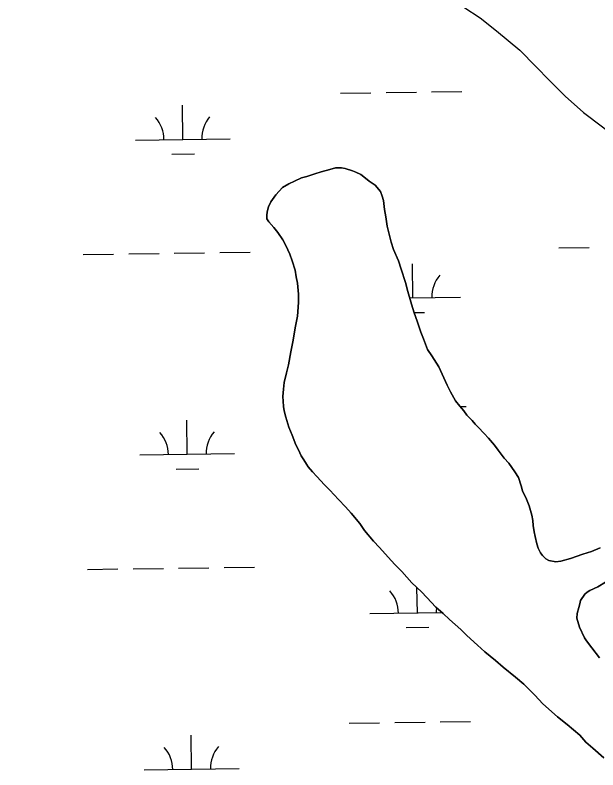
# Model space of a CAD drawing. Extents: x 3767014 to 3805179, y 361544 to 387384.
# Drawn here: x 3782732 to 3783347, y 372341 to 373138 of the extents above; entities that cross this region are included whole.
import ezdxf

# ---------------------------------------------------------------- set-up
doc = ezdxf.new("R2010")
doc.units = 0
for name, color, linetype in [('V-GRID-MAJR', 7, 'Continuous'), ('V-TOPO-SHOR', 7, 'Continuous'), ('V-WETL-SWMP', 7, 'Continuous')]:
    doc.layers.add(name, color=color, linetype=linetype)

msp = doc.modelspace()

# ---------------------------------------------------------------- linework, layer by layer
at = {"layer": 'V-GRID-MAJR'}
msp.add_spline([(3771169.95, 373025.6), (3773820.257, 373061.356), (3779120.863, 373133.445), (3784421.458, 373206.305), (3789722.043, 373279.937), (3795022.617, 373354.339), (3800323.181, 373429.512), (3802973.458, 373467.388)], degree=3, dxfattribs=at)
at = {"layer": 'V-TOPO-SHOR'}
for points in [[(3783205.486, 373146.158), (3783222.708, 373134.89), (3783239.87, 373121.396), (3783264.495, 373101.024), (3783281.559, 373083.712), (3783295.825, 373069.02), (3783312.271, 373052.36), (3783331.563, 373034.99), (3783351.865, 373019.823), (3783368.097, 373007.308), (3783379.902, 372995.861), (3783392.298, 372982.807), (3783399.378, 372973.395), (3783407.396, 372963.319), (3783414.673, 372961.539), (3783417.522, 372973.245), (3783420.981, 372983.981)], [(3783018.305, 372760.175), (3783020.488, 372768.396), (3783022.813, 372782.134), (3783025.055, 372792.718), (3783027.845, 372809.203), (3783029.694, 372819.799), (3783030.857, 372834.354), (3783031.08, 372843.019), (3783029.809, 372854.877), (3783028.406, 372861.615), (3783027.396, 372868.341), (3783024.105, 372878.282), (3783021.924, 372885.431), (3783017.428, 372894.614), (3783014.428, 372900.605), (3783009.107, 372908.229), (3783004.907, 372913.462), (3782999.543, 372919.514), (3782997.653, 372922.715), (3782997.352, 372926.27), (3782997.848, 372930.2), (3782999.16, 372935.29), (3783001.665, 372940.744), (3783006.98, 372948.098), (3783010.625, 372951.944), (3783013.879, 372955.802), (3783020.677, 372959.571), (3783026.667, 372962.569), (3783034.243, 372965.922), (3783039.799, 372967.355), (3783048.151, 372970.294), (3783054.909, 372972.485), (3783064.041, 372975.011), (3783069.988, 372976.434), (3783076.302, 372976.665), (3783080.22, 372975.777), (3783088.05, 372973.604), (3783091.554, 372971.937), (3783096.614, 372969.442), (3783099.705, 372966.997), (3783105.503, 372962.512), (3783111.702, 372958.41), (3783117.438, 372951.561), (3783119.288, 372946.783), (3783120.742, 372942.015), (3783121.68, 372932.531), (3783123.062, 372925.007), (3783124.385, 372915.119), (3783126.173, 372907.978), (3783128.678, 372898.057), (3783131.242, 372890.504), (3783136.452, 372878.544), (3783139.37, 372869.401), (3783143.743, 372855.493), (3783146.258, 372845.968), (3783150.245, 372832.464), (3783153.164, 372823.321), (3783156.092, 372814.574), (3783160.131, 372803.038), (3783162.705, 372795.878), (3783167.15, 372784.727), (3783171.704, 372777.907), (3783178.895, 372766.293), (3783182.641, 372758.705), (3783187.861, 372747.142), (3783191.226, 372739.96), (3783196.497, 372730.363), (3783201.083, 372724.727), (3783205.294, 372719.887), (3783208.726, 372715.464), (3783214.1, 372709.807), (3783217.545, 372705.776), (3783220.615, 372702.545), (3783226.755, 372696.079), (3783231.361, 372691.23), (3783237.865, 372683.572), (3783241.672, 372678.352), (3783248.156, 372669.906), (3783252.752, 372664.665), (3783259.213, 372655.43), (3783263.002, 372649.422), (3783265.931, 372640.675), (3783267.375, 372635.512), (3783271.485, 372626.734), (3783274.452, 372619.564), (3783277.35, 372609.633), (3783278.391, 372604.087), (3783278.653, 372598.957), (3783279.663, 372592.229), (3783280.711, 372587.078), (3783282.489, 372579.544), (3783283.943, 372574.776), (3783286.185, 372569.988), (3783288.477, 372567.17), (3783291.932, 372563.535), (3783295.043, 372561.878), (3783302.498, 372560.502), (3783307.638, 372561.159), (3783317.96, 372564.047), (3783331.082, 372568.44), (3783340.224, 372571.356)], [(3783353.143, 372353.437), (3783341.578, 372363.588), (3783334.256, 372370.085), (3783327.741, 372377.347), (3783314.632, 372388.721), (3783304.2, 372396.873), (3783288.776, 372410.279), (3783280.345, 372419.56), (3783268.82, 372431.289), (3783259.942, 372438.613), (3783246.813, 372449.199), (3783238.713, 372456.109), (3783227.523, 372465.462), (3783219.816, 372472.362), (3783208.646, 372482.504), (3783202.111, 372488.979), (3783190.163, 372499.535), (3783183.63, 372506.01), (3783175.913, 372512.517), (3783166.318, 372522.618), (3783160.561, 372528.678), (3783150.563, 372538.395), (3783139.827, 372550.104), (3783132.534, 372557.78), (3783125.637, 372565.448), (3783116.437, 372575.538), (3783109.912, 372582.407), (3783100.741, 372593.681), (3783095.803, 372600.902), (3783086.622, 372611.781), (3783080.493, 372618.64), (3783073.2, 372626.318), (3783063.99, 372636.015), (3783058.223, 372641.682), (3783050.174, 372650.56), (3783045.568, 372655.41), (3783040.972, 372660.653), (3783039.467, 372663.45), (3783036.438, 372668.259), (3783033.782, 372672.269), (3783030.794, 372678.653), (3783028.166, 372683.844), (3783024.097, 372694.197), (3783020.765, 372702.561), (3783017.494, 372713.289), (3783015.696, 372720.037), (3783015.02, 372724.389), (3783014.778, 372730.307), (3783014.506, 372735.046), (3783015.102, 372742.915), (3783015.679, 372749.995), (3783018.305, 372760.175)], [(3783340.224, 372571.356), (3783349.385, 372575.063)], [(3783354.765, 372539.055), (3783346.755, 372534.136), (3783338.371, 372530.015), (3783335.573, 372528.512), (3783333.148, 372526.208), (3783328.643, 372519.624), (3783327.764, 372516.099), (3783326.875, 372512.179), (3783325.136, 372505.916), (3783324.612, 372500.806), (3783327.52, 372491.271), (3783332.751, 372480.099), (3783335.032, 372476.888), (3783340.365, 372469.654), (3783348.768, 372459.189)]]:
    msp.add_lwpolyline(points, dxfattribs=at)
at = {"layer": 'V-WETL-SWMP'}
for p, q in [((3783075.305, 373055.386), (3783107.302, 373055.83)), ((3783123.3, 373056.052), (3783155.297, 373056.497)), ((3783171.295, 373056.719), (3783203.292, 373057.164)), ((3782908.902, 373006.64), (3782908.402, 373042.636)), ((3782858.907, 373005.945), (3782958.897, 373007.334)), ((3782897.117, 372991.044), (3782921.115, 372991.377)), ((3782803.736, 372885.096), (3782835.733, 372885.541)), ((3782851.731, 372885.763), (3782883.728, 372886.207)), ((3782899.727, 372886.43), (3782931.723, 372886.874)), ((3782947.722, 372887.096), (3782979.719, 372887.541)), ((3783305.595, 372892.068), (3783337.592, 372892.512)), ((3783151.723, 372839.183), (3783151.223, 372875.18)), ((3783148.275, 372839.135), (3783201.718, 372839.878)), ((3783153.021, 372823.769), (3783163.936, 372823.921)), ((3783201.34, 372724.429), (3783207.913, 372724.521)), ((3782913.523, 372673.997), (3782913.022, 372709.993)), ((3782863.527, 372673.302), (3782963.518, 372674.691)), ((3782901.738, 372658.401), (3782925.736, 372658.734)), ((3782808.357, 372552.453), (3782840.354, 372552.898)), ((3782856.352, 372553.12), (3782888.349, 372553.565)), ((3782904.347, 372553.787), (3782936.344, 372554.231)), ((3782952.343, 372554.454), (3782984.34, 372554.898)), ((3783156.344, 372506.54), (3783155.974, 372533.136)), ((3783106.349, 372505.846), (3783182.569, 372506.905)), ((3783144.559, 372490.944), (3783168.557, 372491.278)), ((3783180.537, 372391.433), (3783212.534, 372391.878)), ((3783084.546, 372390.1), (3783116.543, 372390.544)), ((3783132.542, 372390.767), (3783164.539, 372391.211)), ((3782918.143, 372341.354), (3782917.643, 372377.35)), ((3782868.148, 372340.659), (3782968.139, 372342.048))]:
    msp.add_line(p, q, dxfattribs=at)
for points in [[(3783205.487, 373146.157), (3783222.707, 373134.89), (3783239.87, 373121.396), (3783264.496, 373101.024), (3783281.56, 373083.712), (3783295.826, 373069.019), (3783312.271, 373052.359), (3783331.562, 373034.99), (3783351.865, 373019.823)], [(3783220.614, 372702.544), (3783217.544, 372705.776), (3783214.1, 372709.807), (3783208.727, 372715.463), (3783205.293, 372719.888), (3783201.082, 372724.726), (3783196.497, 372730.363), (3783191.225, 372739.959), (3783187.862, 372747.141), (3783182.641, 372758.706), (3783178.895, 372766.292), (3783171.704, 372777.908), (3783167.149, 372784.727), (3783162.706, 372795.878), (3783160.131, 372803.039), (3783156.092, 372814.575), (3783153.164, 372823.322), (3783150.245, 372832.463), (3783146.257, 372845.968), (3783143.743, 372855.493), (3783139.37, 372869.402), (3783136.452, 372878.543), (3783131.241, 372890.503), (3783128.677, 372898.058), (3783126.173, 372907.977), (3783124.385, 372915.118), (3783123.063, 372925.007), (3783121.68, 372932.532), (3783120.741, 372942.016), (3783119.287, 372946.784), (3783117.439, 372951.562), (3783111.703, 372958.41), (3783105.502, 372962.512), (3783099.704, 372966.997), (3783096.614, 372969.442), (3783091.554, 372971.937), (3783088.049, 372973.604), (3783080.221, 372975.776), (3783076.302, 372976.665), (3783069.989, 372976.434), (3783064.04, 372975.01), (3783054.909, 372972.486), (3783048.151, 372970.294), (3783039.798, 372967.356), (3783034.243, 372965.922), (3783026.667, 372962.569), (3783020.677, 372959.57), (3783013.879, 372955.803), (3783010.626, 372951.945), (3783006.98, 372948.097), (3783001.666, 372940.744), (3782999.161, 372935.29), (3782997.847, 372930.2), (3782997.352, 372926.271), (3782997.654, 372922.715), (3782999.543, 372919.513), (3783004.906, 372913.463), (3783009.107, 372908.23), (3783014.429, 372900.604), (3783017.429, 372894.614), (3783021.923, 372885.432), (3783024.104, 372878.281), (3783027.396, 372868.341), (3783028.405, 372861.614), (3783029.808, 372854.877), (3783031.08, 372843.019), (3783030.857, 372834.353), (3783029.694, 372819.798), (3783027.845, 372809.203), (3783025.056, 372792.719), (3783022.812, 372782.134), (3783020.488, 372768.397), (3783018.306, 372760.175), (3783015.679, 372749.994), (3783015.102, 372742.914), (3783014.505, 372735.046), (3783014.778, 372730.308), (3783015.02, 372724.389), (3783015.696, 372720.036), (3783017.493, 372713.289), (3783020.765, 372702.562), (3783024.097, 372694.198), (3783028.167, 372683.845), (3783030.793, 372678.653), (3783033.782, 372672.269), (3783036.438, 372668.259), (3783039.468, 372663.451), (3783040.972, 372660.653), (3783045.568, 372655.41), (3783050.173, 372650.561), (3783058.222, 372641.682), (3783063.989, 372636.015), (3783073.2, 372626.318), (3783080.492, 372618.641), (3783086.622, 372611.782), (3783095.803, 372600.903), (3783100.741, 372593.681), (3783109.912, 372582.408), (3783116.436, 372575.539), (3783125.637, 372565.447), (3783132.535, 372557.78)], [(3783349.385, 372575.063), (3783340.223, 372571.357), (3783331.082, 372568.439), (3783317.961, 372564.046), (3783307.638, 372561.158), (3783302.497, 372560.502), (3783295.043, 372561.877), (3783291.932, 372563.534), (3783288.478, 372567.17), (3783286.185, 372569.988), (3783283.943, 372574.776), (3783282.489, 372579.544), (3783280.712, 372587.079), (3783279.662, 372592.23), (3783278.653, 372598.957), (3783278.391, 372604.088), (3783277.351, 372609.634), (3783274.453, 372619.563), (3783271.484, 372626.734), (3783267.374, 372635.512), (3783265.93, 372640.674), (3783263.002, 372649.421), (3783259.214, 372655.431), (3783252.751, 372664.664), (3783248.156, 372669.906), (3783241.672, 372678.351), (3783237.864, 372683.573), (3783231.36, 372691.23), (3783226.755, 372696.079), (3783220.614, 372702.544)], [(3783132.535, 372557.78), (3783139.827, 372550.103), (3783150.562, 372538.396), (3783160.561, 372528.678), (3783166.318, 372522.617), (3783175.912, 372512.516), (3783183.629, 372506.011), (3783190.163, 372499.535), (3783202.111, 372488.979), (3783208.646, 372482.504), (3783219.816, 372472.362), (3783227.522, 372465.463), (3783238.713, 372456.109), (3783246.813, 372449.199), (3783259.942, 372438.613), (3783268.82, 372431.289), (3783280.344, 372419.561), (3783288.777, 372410.278), (3783304.199, 372396.873), (3783314.632, 372388.721), (3783327.742, 372377.347), (3783334.256, 372370.084), (3783341.578, 372363.589), (3783353.143, 372353.437)], [(3783348.768, 372459.19), (3783340.366, 372469.655), (3783335.033, 372476.887), (3783332.751, 372480.099), (3783327.52, 372491.271), (3783324.612, 372500.806), (3783325.137, 372505.917), (3783326.875, 372512.179), (3783327.764, 372516.098), (3783328.643, 372519.623), (3783333.149, 372526.208), (3783335.573, 372528.511), (3783338.371, 372530.016), (3783346.755, 372534.136), (3783354.765, 372539.054)]]:
    msp.add_lwpolyline(points, dxfattribs=at)
for centre, start, end in [((3782853.658, 373006.347), 0.024037, 41.567696), ((3782964.133, 373007.882), 140.024034, 181.567693), ((3783206.954, 372840.425), 140.024034, 181.567693), ((3782858.278, 372673.704), 0.024037, 41.567696), ((3782968.754, 372675.239), 140.024034, 181.567693), ((3783101.1, 372506.248), 0.024037, 41.567696), ((3783211.575, 372507.783), 173.200033, 181.567693), ((3782862.899, 372341.061), 0.024037, 41.567696), ((3782973.374, 372342.596), 140.024034, 181.567693)]:
    msp.add_arc(centre, 35.246, start, end, dxfattribs=at)

doc.saveas('drawing.dxf')
